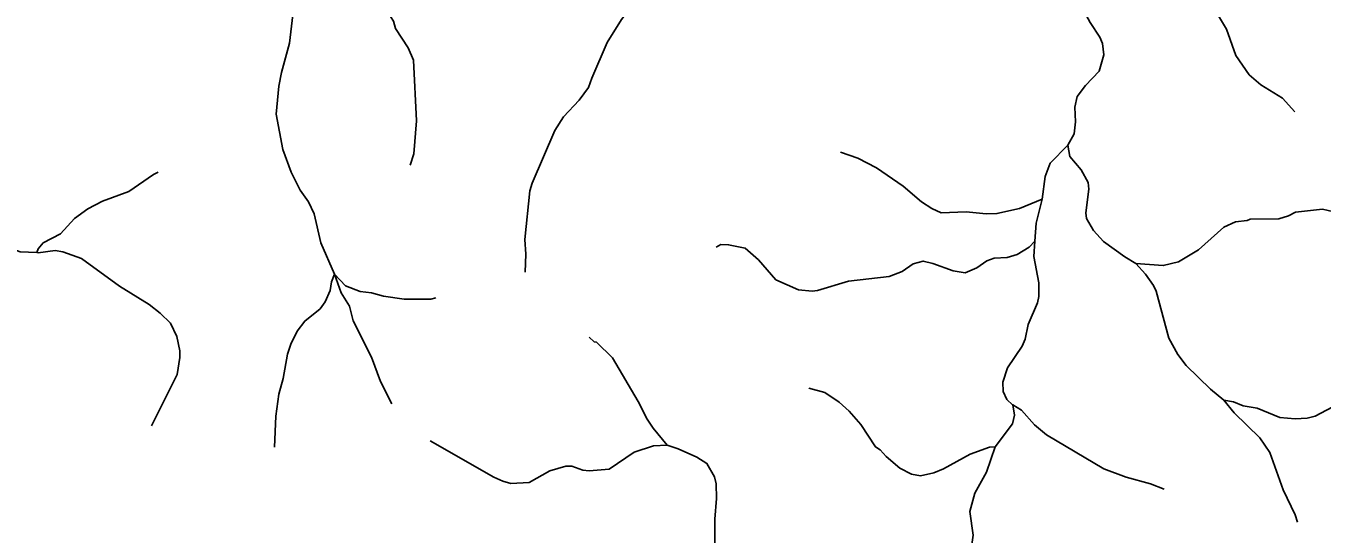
# Model space of a CAD drawing. Extents: x 500 to 555.2, y 9115.7 to 9171.
# Drawn here: x 504.94 to 511.43, y 9122.45 to 9124.99 of the extents above; entities that cross this region are included whole.
import ezdxf

# ---------------------------------------------------------------- set-up
doc = ezdxf.new("R2010")
doc.units = 0
doc.header["$LTSCALE"] = 0.064
doc.layers.add('7', color=7, linetype='Continuous', lineweight=25)

msp = doc.modelspace()

# ---------------------------------------------------------------- linework, layer by layer
at = {"layer": '7'}
for points in [[(507.44, 9123.7618), (507.4434, 9123.852), (507.4385, 9123.9262), (507.4641, 9124.1687), (507.4755, 9124.2083), (507.5896, 9124.4713), (507.6321, 9124.5396), (507.7103, 9124.6229), (507.7574, 9124.6861), (507.7734, 9124.7338), (507.8513, 9124.9124), (507.9216, 9125.0263), (507.9559, 9125.07), (508.1388, 9125.2237), (508.1801, 9125.2816), (508.2486, 9125.4419), (508.2758, 9125.6351), (508.2977, 9125.7069), (508.3227, 9125.7713)], [(506.4865, 9123.7527), (506.4189, 9123.909), (506.3851, 9124.0547), (506.3571, 9124.1138), (506.3161, 9124.1728), (506.2695, 9124.2633), (506.2294, 9124.3763), (506.1952, 9124.5535), (506.2087, 9124.694), (506.2217, 9124.7609), (506.2626, 9124.9086), (506.2817, 9125.0785), (506.3026, 9125.1794), (506.3313, 9125.2286), (506.3604, 9125.2627), (506.4247, 9125.3122), (506.5822, 9125.414), (506.6219, 9125.462), (506.7007, 9125.5925)], [(506.8652, 9124.2979), (506.884, 9124.3539), (506.8971, 9124.5195), (506.8824, 9124.8238), (506.8558, 9124.8847), (506.7924, 9124.9822), (506.7821, 9125.0186), (506.7664, 9125.0427), (506.7494, 9125.0881), (506.7496, 9125.1362), (506.7168, 9125.3164), (506.7297, 9125.4718), (506.7121, 9125.5457), (506.7007, 9125.5925)], [(510.1541, 9124.3978), (510.1859, 9124.4551), (510.1923, 9124.5152), (510.1892, 9124.5888), (510.2003, 9124.6417), (510.2429, 9124.6966), (510.3107, 9124.7685), (510.335, 9124.8497), (510.327, 9124.9065), (510.3144, 9124.9384), (510.2663, 9125.0115), (510.2281, 9125.0824), (510.2187, 9125.1186), (510.2137, 9125.2254), (510.1885, 9125.3058), (510.1878, 9125.3064)], [(511.2891, 9124.5656), (511.2278, 9124.6328), (511.1188, 9124.6991), (511.0617, 9124.7498), (510.9936, 9124.8469), (510.947, 9124.9792), (510.8882, 9125.0788), (510.8091, 9125.1556)], [(510.0251, 9124.1278), (510.0416, 9124.2411), (510.0666, 9124.3072), (510.1541, 9124.3978)], [(510.494, 9123.8064), (510.4397, 9123.8389), (510.3334, 9123.9158), (510.2827, 9123.9705), (510.2483, 9124.0313), (510.2435, 9124.0601), (510.2596, 9124.1782), (510.2564, 9124.2108), (510.2204, 9124.2738), (510.1639, 9124.341), (510.1541, 9124.3978)], [(509.018, 9124.363), (509.1038, 9124.3327), (509.1969, 9124.2844), (509.3304, 9124.1926), (509.4226, 9124.1136), (509.4735, 9124.0807), (509.52, 9124.0592), (509.6453, 9124.0639), (509.7457, 9124.0542), (509.7995, 9124.0559), (509.913, 9124.0802), (510.0251, 9124.1278)], [(505.6052, 9124.2633), (505.5812, 9124.2518), (505.4581, 9124.1654), (505.3269, 9124.1179), (505.2531, 9124.079), (505.1876, 9124.0308), (505.1174, 9123.9541), (505.0294, 9123.909), (505.0046, 9123.8785), (504.9984, 9123.8601)], [(509.9895, 9123.9175), (509.9957, 9124.0083), (510.0251, 9124.1278)], [(511.6973, 9123.8926), (511.608, 9123.9803), (511.5244, 9124.0459), (511.4844, 9124.0641), (511.4273, 9124.0784), (511.2921, 9124.0624), (511.2582, 9124.0441), (511.2088, 9124.0295), (511.0656, 9124.0278), (511.0514, 9124.0214), (510.9935, 9124.0149), (510.9343, 9123.9871), (510.8076, 9123.8737), (510.708, 9123.8142), (510.6315, 9123.795), (510.494, 9123.8064)], [(504.9984, 9123.8601), (504.9145, 9123.8648), (504.8661, 9123.8824), (504.809, 9123.9294), (504.7626, 9123.9545), (504.6899, 9124.0186)], [(508.3955, 9123.888), (508.4196, 9123.9005), (508.4576, 9123.8999), (508.5404, 9123.8818), (508.607, 9123.8238), (508.6945, 9123.7232), (508.8066, 9123.674), (508.8761, 9123.667), (508.9028, 9123.6702), (509.0571, 9123.7178), (509.2614, 9123.7411), (509.3264, 9123.7655), (509.3807, 9123.8047), (509.4314, 9123.8177), (509.4785, 9123.8061), (509.581, 9123.7683), (509.6407, 9123.759), (509.6992, 9123.7845), (509.7496, 9123.8187), (509.7862, 9123.8325), (509.8507, 9123.8361), (509.9005, 9123.8508), (509.9605, 9123.8879), (509.9895, 9123.9175)], [(509.8784, 9123.0977), (509.8783, 9123.0985), (509.8489, 9123.1244), (509.8314, 9123.1652), (509.8288, 9123.211), (509.8533, 9123.2838), (509.9251, 9123.3915), (509.9412, 9123.4269), (509.9565, 9123.5004), (510.0022, 9123.6081), (510.0098, 9123.6412), (510.0088, 9123.7091), (509.9842, 9123.841), (509.9895, 9123.9175)], [(505.5724, 9122.9926), (505.6996, 9123.2503), (505.7127, 9123.3352), (505.7127, 9123.3691), (505.6981, 9123.4402), (505.6666, 9123.5077), (505.6155, 9123.5575), (505.5603, 9123.5997), (505.4114, 9123.6924), (505.2224, 9123.8309), (505.1281, 9123.8643), (505.0907, 9123.8705), (505.0058, 9123.8597), (504.9984, 9123.8601)], [(510.9346, 9123.1223), (510.8672, 9123.1775), (510.7453, 9123.2947), (510.7044, 9123.3497), (510.6595, 9123.4322), (510.5959, 9123.667), (510.5831, 9123.6955), (510.5435, 9123.7523), (510.4942, 9123.8063), (510.494, 9123.8064)], [(506.1862, 9122.8862), (506.1936, 9123.0424), (506.2083, 9123.1514), (506.2311, 9123.2302), (506.2525, 9123.3515), (506.2691, 9123.4013), (506.2999, 9123.4664), (506.338, 9123.5177), (506.4145, 9123.5781), (506.4404, 9123.6135), (506.4652, 9123.6707), (506.4725, 9123.7145), (506.4865, 9123.7527)], [(506.9935, 9123.6345), (506.968, 9123.6272), (506.8352, 9123.6274), (506.7321, 9123.6424), (506.6724, 9123.6588), (506.6147, 9123.6651), (506.5428, 9123.6934), (506.4865, 9123.7527)], [(506.7735, 9123.1035), (506.7168, 9123.2144), (506.6715, 9123.3371), (506.5809, 9123.5189), (506.5619, 9123.5929), (506.5196, 9123.6585), (506.4865, 9123.7527)], [(507.7606, 9123.4373), (507.785, 9123.4145), (507.7966, 9123.412), (507.878, 9123.334), (508.006, 9123.1159), (508.051, 9123.0262), (508.0798, 9122.9815), (508.1506, 9122.8967)], [(508.8586, 9123.1823), (508.9392, 9123.1601), (509.011, 9123.1112), (509.0607, 9123.0666), (509.1197, 9122.9994), (509.1928, 9122.8874), (509.2152, 9122.8726), (509.2456, 9122.8391), (509.3138, 9122.7809), (509.3719, 9122.7508), (509.4183, 9122.7437), (509.4839, 9122.7583), (509.5331, 9122.778), (509.6666, 9122.8513), (509.7633, 9122.8857), (509.7906, 9122.8876)], [(512.1454, 9122.9926), (512.0366, 9123.0549), (511.9279, 9123.1485), (511.8787, 9123.1715), (511.8562, 9123.1748), (511.7764, 9123.1583), (511.6845, 9123.1124), (511.6176, 9123.0948), (511.5739, 9123.0942), (511.5081, 9123.1026), (511.3905, 9123.0423), (511.3505, 9123.0323), (511.2909, 9123.029), (511.2141, 9123.0353), (511.1006, 9123.0815), (511.0304, 9123.0942), (510.9831, 9123.1141), (510.9346, 9123.1223)], [(509.7906, 9122.8876), (509.8781, 9123.0035), (509.8883, 9123.0472), (509.8784, 9123.0977)], [(510.6352, 9122.6764), (510.5678, 9122.7037), (510.4455, 9122.7364), (510.3341, 9122.7778), (510.048, 9122.9477), (509.9874, 9122.998), (509.9227, 9123.0723), (509.8784, 9123.0977)], [(511.3025, 9122.5116), (511.2909, 9122.5484), (511.2308, 9122.673), (511.1637, 9122.8596), (511.1144, 9122.9336), (510.9869, 9123.0579), (510.9347, 9123.1222), (510.9346, 9123.1223)], [(506.9646, 9122.9177), (507.2838, 9122.7363), (507.3285, 9122.7156), (507.3685, 9122.7042), (507.46, 9122.7092), (507.5642, 9122.7679), (507.6442, 9122.7911), (507.6746, 9122.791), (507.7293, 9122.7722), (507.761, 9122.7682), (507.8605, 9122.7762), (507.9851, 9122.8619), (508.0815, 9122.8927), (508.1506, 9122.8967)], [(508.1506, 9122.8967), (508.2058, 9122.8788), (508.299, 9122.8373), (508.3492, 9122.8053), (508.388, 9122.7386), (508.3962, 9122.7024), (508.3979, 9122.6288), (508.3882, 9122.5254), (508.3898, 9122.3555), (508.3994, 9122.3068), (508.4358, 9122.2466), (508.5052, 9122.176), (508.5349, 9122.1374)], [(509.6128, 9122.2178), (509.6707, 9122.3746), (509.6806, 9122.4466), (509.6644, 9122.5652), (509.689, 9122.6566), (509.7476, 9122.761), (509.7906, 9122.8876)]]:
    msp.add_lwpolyline(points, dxfattribs=at)

doc.saveas('drawing.dxf')
